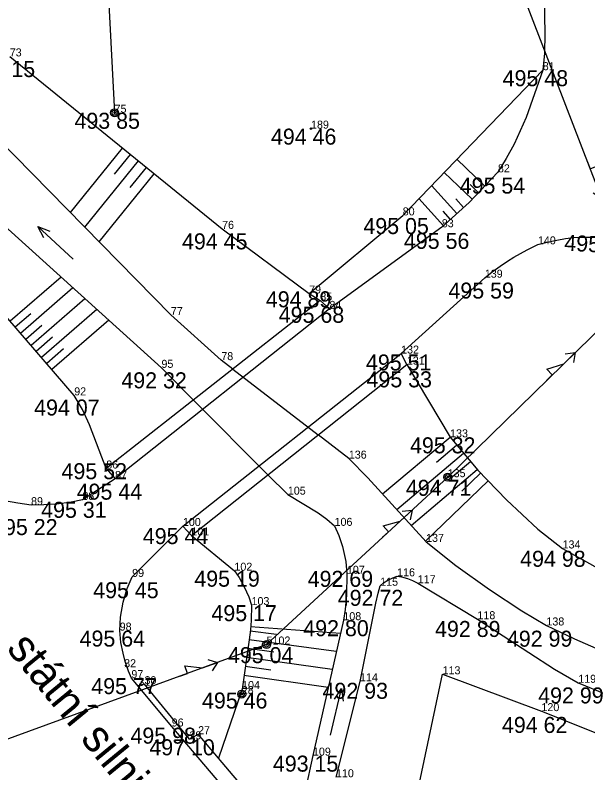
# Model space of a CAD drawing. Extents: x -559180 to -551373, y -1076947 to -1072071.
# Drawn here: x -553435.37 to -553399.58, y -1076683.59 to -1076636.26 of the extents above; entities that cross this region are included whole.
import ezdxf

# ---------------------------------------------------------------- set-up
doc = ezdxf.new("R2010")
doc.units = 0
for name, color, linetype in [('12_PLOTY', 7, 'Continuous'), ('17_KOMUNIKACE', 7, 'Continuous'), ('18_POLOHOPIS', 7, 'Continuous'), ('1_VODA_ZN', 7, 'Continuous'), ('20_EL_ZN', 7, 'Continuous'), ('26_SRAFY', 7, 'Continuous'), ('27_HRANA_PATA', 7, 'Continuous'), ('28_VODA', 7, 'Continuous'), ('32', 7, 'Continuous'), ('3_BODY', 7, 'Continuous'), ('52_POPIS_UCELOVY', 7, 'Continuous'), ('6_VYSKY', 7, 'Continuous'), ('NNnadzemní', 7, 'Continuous')]:
    doc.layers.add(name, color=color, linetype=linetype)

# ---------------------------------------------------------------- blocks, each defined once
blk = doc.blocks.new('POINT_DISPLAY')
blk.add_line((0, 0), (0, 0))
blk = doc.blocks.new('SLD')
at = {"layer": '20_EL_ZN'}
for radius in [0.25, 0.158, 0.05]:
    blk.add_circle((0, 0), radius, dxfattribs=at)
blk = doc.blocks.new('SLB')
at = {"layer": '20_EL_ZN'}
for radius in [0.25, 0.158, 0.05]:
    blk.add_circle((0, 0), radius, dxfattribs=at)
blk = doc.blocks.new('VOTOK')
at = {"layer": '28_VODA'}
for p, q in [((-3, 0), (0, 0)), ((-0.75, 0.281), (0, 0)), ((0, 0), (-0.75, -0.281))]:
    blk.add_line(p, q, dxfattribs=at)
blk = doc.blocks.new('T')
at = {"layer": '6_VYSKY'}
blk.add_circle((0, 0), 0.05, dxfattribs=at)
blk = doc.blocks.new('ELNN')
at = {"layer": '20_EL_ZN'}
for p, q in [((0.5, 0), (0.5, 0.5)), ((0.5, 0.5), (1.5, 0)), ((0, 0), (0.5, 0)), ((1.5, 0), (2.5, 0))]:
    blk.add_line(p, q, dxfattribs=at)
blk.add_lwpolyline([(2, 0.375), (2.5, 0), (2, -0.375)], dxfattribs=at)

msp = doc.modelspace()

# ---------------------------------------------------------------- linework, layer by layer
at = {"layer": '12_PLOTY'}
for p, q in [((-553410.18, -1076684.61), (-553408.66, -1076677.43)), ((-553408.66, -1076677.43), (-553402.48, -1076679.73)), ((-553402.48, -1076679.73), (-553390.36, -1076684.59))]:
    msp.add_line(p, q, dxfattribs=at)
at = {"layer": '17_KOMUNIKACE'}
for p, q in [((-553408.71, -1076649.51), (-553415.73, -1076654.61)), ((-553411.25, -1076657.4), (-553406.02, -1076652.66)), ((-553415.73, -1076654.61), (-553429.13, -1076665.23)), ((-553424.89, -1076668.17), (-553411.25, -1076657.4)), ((-553429.13, -1076665.23), (-553431.17, -1076666.54)), ((-553428.06, -1076671.35), (-553424.89, -1076668.17)), ((-553425.59, -1076680.69), (-553428.11, -1076677.67))]:
    msp.add_line(p, q, dxfattribs=at)
for points in [[(-553402.77, -1076630.87), (-553402.499, -1076632.736), (-553402.307, -1076635.159), (-553402.262, -1076637.403), (-553402.299, -1076638.629), (-553402.4, -1076639.7)], [(-553402.4, -1076639.7), (-553403.435, -1076642.651), (-553404.193, -1076644.33), (-553404.683, -1076645.221), (-553405.2, -1076646.08)], [(-553405.2, -1076646.08), (-553407.008, -1076647.963), (-553408.71, -1076649.51)], [(-553402.7, -1076650.58), (-553402.116, -1076650.432), (-553401.527, -1076650.309), (-553400.972, -1076650.216), (-553400.465, -1076650.154), (-553399.833, -1076650.133), (-553399.388, -1076650.131), (-553398.51, -1076650.15)], [(-553406.02, -1076652.66), (-553405.562, -1076652.29), (-553405.062, -1076651.93), (-553404.612, -1076651.621), (-553404.208, -1076651.373), (-553403.383, -1076650.919), (-553402.7, -1076650.58)], [(-553434.38, -1076666.87), (-553435.205, -1076666.747), (-553436.046, -1076666.591), (-553437.033, -1076666.272), (-553437.79, -1076665.93)], [(-553431.17, -1076666.54), (-553431.878, -1076666.673), (-553432.778, -1076666.799), (-553433.586, -1076666.852), (-553434.38, -1076666.87)], [(-553428.84, -1076674.7), (-553428.779, -1076673.861), (-553428.624, -1076672.932), (-553428.363, -1076672.062), (-553428.06, -1076671.35)], [(-553428.11, -1076677.67), (-553428.299, -1076677.225), (-553428.49, -1076676.632), (-553428.624, -1076676.114), (-553428.764, -1076675.437), (-553428.84, -1076674.7)]]:
    msp.add_lwpolyline(points, dxfattribs=at)
at = {"layer": '18_POLOHOPIS'}
for p, q in [((-553416.3, -1076654.09), (-553429.68, -1076664.58)), ((-553415.73, -1076654.61), (-553416.3, -1076654.09)), ((-553410.89, -1076658.09), (-553411.25, -1076657.4)), ((-553424.36, -1076668.76), (-553410.89, -1076658.09)), ((-553429.68, -1076664.58), (-553429.13, -1076665.23)), ((-553424.89, -1076668.17), (-553424.36, -1076668.76)), ((-553427.29, -1076678.05), (-553427.702, -1076678.159)), ((-553424.48, -1076681.49), (-553427.29, -1076678.05)), ((-553414.8, -1076693.34), (-553425.59, -1076680.69)), ((-553424.48, -1076681.49), (-553423.94, -1076681.17)), ((-553414.12, -1076692.69), (-553423.94, -1076681.17))]:
    msp.add_line(p, q, dxfattribs=at)
at = {"layer": '26_SRAFY'}
for p, q in [((-553431.922, -1076648.59), (-553428.656, -1076644.565)), ((-553429.155, -1076646.191), (-553428.161, -1076644.966)), ((-553431.025, -1076649.504), (-553427.667, -1076645.368)), ((-553407.77, -1076645.267), (-553406.027, -1076646.941)), ((-553428.194, -1076647.027), (-553427.173, -1076645.769)), ((-553430.127, -1076650.419), (-553426.678, -1076646.17)), ((-553408.56, -1076646.085), (-553406.814, -1076647.761)), ((-553406.944, -1076646.848), (-553406.42, -1076647.351)), ((-553409.349, -1076646.903), (-553407.762, -1076648.648)), ((-553410.138, -1076647.721), (-553408.602, -1076649.411)), ((-553407.826, -1076647.735), (-553407.342, -1076648.267)), ((-553408.65, -1076648.515), (-553408.182, -1076649.03)), ((-553432.505, -1076652.624), (-553435.689, -1076655.381)), ((-553431.758, -1076653.299), (-553435.035, -1076656.137)), ((-553431.011, -1076653.973), (-553434.381, -1076656.892)), ((-553430.264, -1076654.648), (-553433.726, -1076657.647)), ((-553434.393, -1076654.92), (-553435.362, -1076655.759)), ((-553429.516, -1076655.323), (-553433.072, -1076658.402)), ((-553433.711, -1076655.651), (-553434.708, -1076656.514)), ((-553433.029, -1076656.382), (-553434.054, -1076657.269)), ((-553432.347, -1076657.113), (-553433.399, -1076658.025)), ((-553412.413, -1076666.158), (-553408.19, -1076662.63)), ((-553409.036, -1076664.175), (-553407.781, -1076663.114)), ((-553411.518, -1076667.145), (-553407.351, -1076663.622)), ((-553408.166, -1076665.183), (-553406.921, -1076664.131)), ((-553410.622, -1076668.132), (-553406.491, -1076664.64)), ((-553407.45, -1076665.99), (-553406.282, -1076664.86)), ((-553409.727, -1076669.119), (-553405.819, -1076665.339)), ((-553419.031, -1076674.946), (-553420.684, -1076674.729)), ((-553415.049, -1076674.892), (-553420.659, -1076674.461)), ((-553415.301, -1076676.014), (-553420.755, -1076675.273)), ((-553419.21, -1076676.041), (-553420.831, -1076675.812)), ((-553415.553, -1076677.137), (-553420.911, -1076676.379)), ((-553419.398, -1076677.172), (-553420.992, -1076676.947)), ((-553415.805, -1076678.259), (-553421.072, -1076677.514))]:
    msp.add_line(p, q, dxfattribs=at)
at = {"layer": '27_HRANA_PATA'}
for p, q in [((-553435.71, -1076638.84), (-553422.44, -1076649.61)), ((-553411.15, -1076648.77), (-553402.4, -1076639.7)), ((-553417, -1076653.65), (-553411.15, -1076648.77)), ((-553422.44, -1076649.61), (-553417, -1076653.65)), ((-553431.68, -1076660.01), (-553439.18, -1076651.35)), ((-553417, -1076653.65), (-553416.3, -1076654.09)), ((-553410.89, -1076658.09), (-553408.19, -1076662.63)), ((-553424.36, -1076668.76), (-553421.67, -1076670.96)), ((-553421.19, -1076678.35), (-553422.665, -1076682.666))]:
    msp.add_line(p, q, dxfattribs=at)
for points in [[(-553429.68, -1076664.58), (-553430.725, -1076661.844), (-553431.171, -1076660.893), (-553431.68, -1076660.01)], [(-553408.19, -1076662.63), (-553406.456, -1076664.681), (-553404.672, -1076666.525), (-553402.711, -1076668.369), (-553401.16, -1076669.57)], [(-553401.16, -1076669.57), (-553397.45, -1076671.641), (-553385.18, -1076677.96)], [(-553421.67, -1076670.96), (-553421.372, -1076671.384), (-553421.057, -1076671.976), (-553420.778, -1076672.589), (-553420.6, -1076673.11)], [(-553420.6, -1076673.11), (-553420.629, -1076674.076), (-553420.673, -1076674.649), (-553420.755, -1076675.273), (-553421.19, -1076678.35)]]:
    msp.add_lwpolyline(points, dxfattribs=at)
at = {"layer": '28_VODA'}
for p, q in [((-553438.41, -1076641.98), (-553425.64, -1076654.99)), ((-553437.56, -1076648.06), (-553426.23, -1076658.29)), ((-553425.64, -1076654.99), (-553422.49, -1076657.81)), ((-553421.762, -1076658.372), (-553422.49, -1076657.81)), ((-553426.23, -1076658.29), (-553424.223, -1076660.302)), ((-553421.762, -1076658.372), (-553416.435, -1076662.482)), ((-553424.223, -1076660.302), (-553419.571, -1076664.966)), ((-553414.52, -1076663.96), (-553416.435, -1076662.482)), ((-553419.571, -1076664.966), (-553418.33, -1076666.21)), ((-553410.21, -1076671.74), (-553406.48, -1076673.99)), ((-553414.86, -1076674.05), (-553416.76, -1076682.51)), ((-553415.32, -1076683.86), (-553413.82, -1076677.87)), ((-553400.18, -1076677.96), (-553389.66, -1076682.27)), ((-553416.76, -1076682.51), (-553418.031, -1076688.101))]:
    msp.add_line(p, q, dxfattribs=at)
for points in [[(-553414.52, -1076663.96), (-553413.321, -1076665.158), (-553409.69, -1076669.16)], [(-553418.33, -1076666.21), (-553416.427, -1076667.345), (-553415.885, -1076667.739), (-553415.41, -1076668.16)], [(-553415.41, -1076668.16), (-553415.142, -1076668.765), (-553414.911, -1076669.457), (-553414.711, -1076670.386), (-553414.64, -1076671.15)], [(-553409.69, -1076669.16), (-553407.838, -1076670.644), (-553405.727, -1076672.132), (-553403.706, -1076673.47), (-553402.17, -1076674.38)], [(-553414.64, -1076671.15), (-553414.674, -1076672.491), (-553414.755, -1076673.376), (-553414.86, -1076674.05)], [(-553412.56, -1076671.9), (-553412.351, -1076671.721), (-553412.08, -1076671.546), (-553411.772, -1076671.409), (-553411.5, -1076671.31)], [(-553411.5, -1076671.31), (-553411.222, -1076671.349), (-553410.862, -1076671.442), (-553410.538, -1076671.572), (-553410.21, -1076671.74)], [(-553413.82, -1076677.87), (-553412.838, -1076672.989), (-553412.693, -1076672.368), (-553412.56, -1076671.9)], [(-553406.48, -1076673.99), (-553401.658, -1076677.106), (-553400.18, -1076677.96)], [(-553402.17, -1076674.38), (-553400.407, -1076675.225), (-553398.743, -1076675.939), (-553387.27, -1076680.38)]]:
    msp.add_lwpolyline(points, dxfattribs=at)
at = {"layer": 'NNnadzemní'}
for p, q in [((-553432.16, -1076584.36), (-553429.16, -1076642.36)), ((-553396.48, -1076653.54), (-553406.56, -1076627.34)), ((-553396.48, -1076653.54), (-553408.34, -1076665.12)), ((-553408.34, -1076665.12), (-553419.66, -1076675.57)), ((-553419.66, -1076675.57), (-553458.537, -1076689.757))]:
    msp.add_line(p, q, dxfattribs=at)

# ---------------------------------------------------------------- block references
at = {"layer": '1_VODA_ZN'}
for p in [(-553402.4, -1076639.7), (-553429.16, -1076642.36), (-553416.88, -1076643.35), (-553405.2, -1076646.08), (-553411.15, -1076648.77), (-553422.44, -1076649.61), (-553408.71, -1076649.51), (-553402.7, -1076650.58), (-553406.02, -1076652.66), (-553417, -1076653.65), (-553416.3, -1076654.09), (-553415.73, -1076654.61), (-553425.64, -1076654.99), (-553411.25, -1076657.4), (-553422.49, -1076657.81), (-553410.89, -1076658.09), (-553426.23, -1076658.29), (-553431.68, -1076660.01), (-553408.19, -1076662.63), (-553414.52, -1076663.96), (-553429.68, -1076664.58), (-553429.13, -1076665.23), (-553408.34, -1076665.12), (-553418.33, -1076666.21), (-553431.17, -1076666.54), (-553434.38, -1076666.87), (-553415.41, -1076668.16), (-553424.89, -1076668.17), (-553424.36, -1076668.76), (-553409.69, -1076669.16), (-553401.16, -1076669.57), (-553421.67, -1076670.96), (-553428.06, -1076671.35), (-553414.64, -1076671.15), (-553411.5, -1076671.31), (-553412.56, -1076671.9), (-553410.21, -1076671.74), (-553420.6, -1076673.11), (-553414.86, -1076674.05), (-553406.48, -1076673.99), (-553428.84, -1076674.7), (-553402.17, -1076674.38), (-553419.66, -1076675.57), (-553428.56, -1076676.99), (-553408.66, -1076677.43), (-553428.11, -1076677.67), (-553427.29, -1076678.05), (-553413.82, -1076677.87), (-553400.18, -1076677.96), (-553427.67, -1076678.15), (-553421.19, -1076678.35), (-553421.21, -1076678.67), (-553402.48, -1076679.73), (-553425.59, -1076680.69), (-553423.94, -1076681.17), (-553424.48, -1076681.49), (-553416.76, -1076682.51)]:
    msp.add_blockref('POINT_DISPLAY', p, dxfattribs=at)
at = {"layer": '20_EL_ZN'}
for name, p in [('SLD', (-553429.16, -1076642.36)), ('SLB', (-553408.34, -1076665.12)), ('SLB', (-553419.66, -1076675.57)), ('SLB', (-553421.21, -1076678.67))]:
    msp.add_blockref(name, p, dxfattribs=at)
for p, xscale, yscale, rotation in [((-553399.616, -1076645.388), 0.9999998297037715, 0.9999998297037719, -68.9564933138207), ((-553402.16, -1076659.086), 1.0000004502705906, 1.0000004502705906, 44.315527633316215), ((-553412.407, -1076668.874), 0.9999989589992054, 0.9999989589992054, 42.71151633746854), ((-553425.074, -1076677.546), 0.9999974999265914, 0.9999974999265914, 20.048003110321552)]:
    msp.add_blockref('ELNN', p, dxfattribs=dict(at, xscale=xscale, yscale=yscale, rotation=rotation))
at = {"layer": '28_VODA'}
for p, xscale, yscale, rotation in [((-553433.947, -1076649.46), 0.999997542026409, 0.9999975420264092, 137.25789993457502), ((-553414.974, -1076678.311), 1.000002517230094, 1.0000025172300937, 76.75259008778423)]:
    msp.add_blockref('VOTOK', p, dxfattribs=dict(at, xscale=xscale, yscale=yscale, rotation=rotation))
at = {"layer": '32'}
msp.add_blockref('POINT_DISPLAY', (-553421.762, -1076658.372), dxfattribs=at)
at = {"layer": '6_VYSKY'}
msp.add_blockref('T', (-553416.88, -1076643.35), dxfattribs=at)
msp.add_blockref('T', (-553416.88, -1076643.35), dxfattribs=at)

# ---------------------------------------------------------------- texts
at = {"layer": '3_BODY'}
for s, p in [('73', (-553435.71, -1076638.84)), ('81', (-553402.4, -1076639.7)), ('75', (-553429.16, -1076642.36)), ('189', (-553416.88, -1076643.35)), ('82', (-553405.2, -1076646.08)), ('80', (-553411.15, -1076648.77)), ('76', (-553422.44, -1076649.61)), ('83', (-553408.71, -1076649.51)), ('140', (-553402.7, -1076650.58)), ('139', (-553406.02, -1076652.66)), ('79', (-553417, -1076653.65)), ('85', (-553416.3, -1076654.09)), ('84', (-553415.73, -1076654.61)), ('77', (-553425.64, -1076654.99)), ('132', (-553411.25, -1076657.4)), ('78', (-553422.49, -1076657.81)), ('131', (-553410.89, -1076658.09)), ('95', (-553426.23, -1076658.29)), ('92', (-553431.68, -1076660.01)), ('133', (-553408.19, -1076662.63)), ('136', (-553414.52, -1076663.96)), ('86', (-553429.68, -1076664.58)), ('87', (-553429.13, -1076665.23)), ('135', (-553408.34, -1076665.12)), ('105', (-553418.33, -1076666.21)), ('88', (-553431.17, -1076666.54)), ('89', (-553434.38, -1076666.87)), ('100', (-553424.89, -1076668.17)), ('106', (-553415.41, -1076668.16)), ('101', (-553424.36, -1076668.76)), ('137', (-553409.69, -1076669.16)), ('134', (-553401.16, -1076669.57)), ('102', (-553421.67, -1076670.96)), ('99', (-553428.06, -1076671.35)), ('107', (-553414.64, -1076671.15)), ('116', (-553411.5, -1076671.31)), ('115', (-553412.56, -1076671.9)), ('117', (-553410.21, -1076671.74)), ('103', (-553420.6, -1076673.11)), ('108', (-553414.86, -1076674.05)), ('118', (-553406.48, -1076673.99)), ('98', (-553428.84, -1076674.7)), ('138', (-553402.17, -1076674.38)), ('5102', (-553419.66, -1076675.57)), ('32', (-553428.56, -1076676.99)), ('113', (-553408.66, -1076677.43)), ('97', (-553428.11, -1076677.67)), ('30', (-553427.29, -1076678.05)), ('114', (-553413.82, -1076677.87)), ('119', (-553400.18, -1076677.96)), ('31', (-553427.67, -1076678.15)), ('104', (-553421.19, -1076678.35)), ('28', (-553421.21, -1076678.67)), ('120', (-553402.48, -1076679.73)), ('96', (-553425.59, -1076680.69)), ('27', (-553423.94, -1076681.17)), ('29', (-553424.48, -1076681.49)), ('109', (-553416.76, -1076682.51)), ('110', (-553415.32, -1076683.86))]:
    msp.add_text(s, height=0.5, dxfattribs=at).set_placement(p)
at = {"layer": '52_POPIS_UCELOVY'}
msp.add_text('státní silnice č. 11', height=2, rotation=309.4158, dxfattribs=at).set_placement((-553435.965, -1076675.842))
at = {"layer": '6_VYSKY'}
for s, p in [('493 15', (-553438.215, -1076640.13)), ('495 48', (-553404.905, -1076640.7)), ('493 85', (-553431.665, -1076643.36)), ('494 46', (-553419.385, -1076644.35)), ('495 54', (-553407.588, -1076647.408)), ('495 05', (-553413.608, -1076649.934)), ('494 45', (-553424.945, -1076650.891)), ('495 56', (-553411.075, -1076650.861)), ('495 59', (-553408.291, -1076653.964)), ('494 89', (-553419.704, -1076654.509)), ('495 68', (-553418.899, -1076655.477)), ('495 51', (-553413.447, -1076658.454)), ('492 32', (-553428.735, -1076659.571)), ('495 33', (-553413.413, -1076659.508)), ('494 07', (-553434.185, -1076661.268)), ('495 32', (-553410.695, -1076663.63)), ('495 52', (-553432.475, -1076665.245)), ('494 71', (-553410.953, -1076666.283)), ('495 44', (-553431.526, -1076666.524)), ('495 31', (-553433.745, -1076667.657)), ('495 22', (-553436.814, -1076668.736)), ('495 44', (-553427.395, -1076669.298)), ('494 98', (-553403.81, -1076670.716)), ('495 19', (-553424.175, -1076671.96)), ('492 69', (-553417.09, -1076671.969)), ('495 45', (-553430.493, -1076672.677)), ('492 72', (-553415.21, -1076673.154)), ('495 17', (-553423.105, -1076674.11)), ('492 80', (-553417.365, -1076675.05)), ('492 89', (-553409.13, -1076675.099)), ('495 64', (-553431.345, -1076675.7)), ('492 99', (-553404.639, -1076675.707)), ('495 04', (-553422.074, -1076676.733)), ('495 77', (-553430.615, -1076678.67)), ('492 93', (-553416.162, -1076678.961)), ('495 46', (-553423.695, -1076679.568)), ('492 99', (-553402.685, -1076679.25)), ('494 62', (-553404.949, -1076681.093)), ('495 98', (-553428.167, -1076681.763)), ('497 10', (-553426.985, -1076682.49)), ('493 15', (-553419.265, -1076683.51))]:
    msp.add_text(s, height=1, dxfattribs=at).set_placement(p)
msp.add_text('495 65', height=1, rotation=357.0812, dxfattribs=at).set_placement((-553401.071, -1076650.969))

doc.saveas('drawing.dxf')
